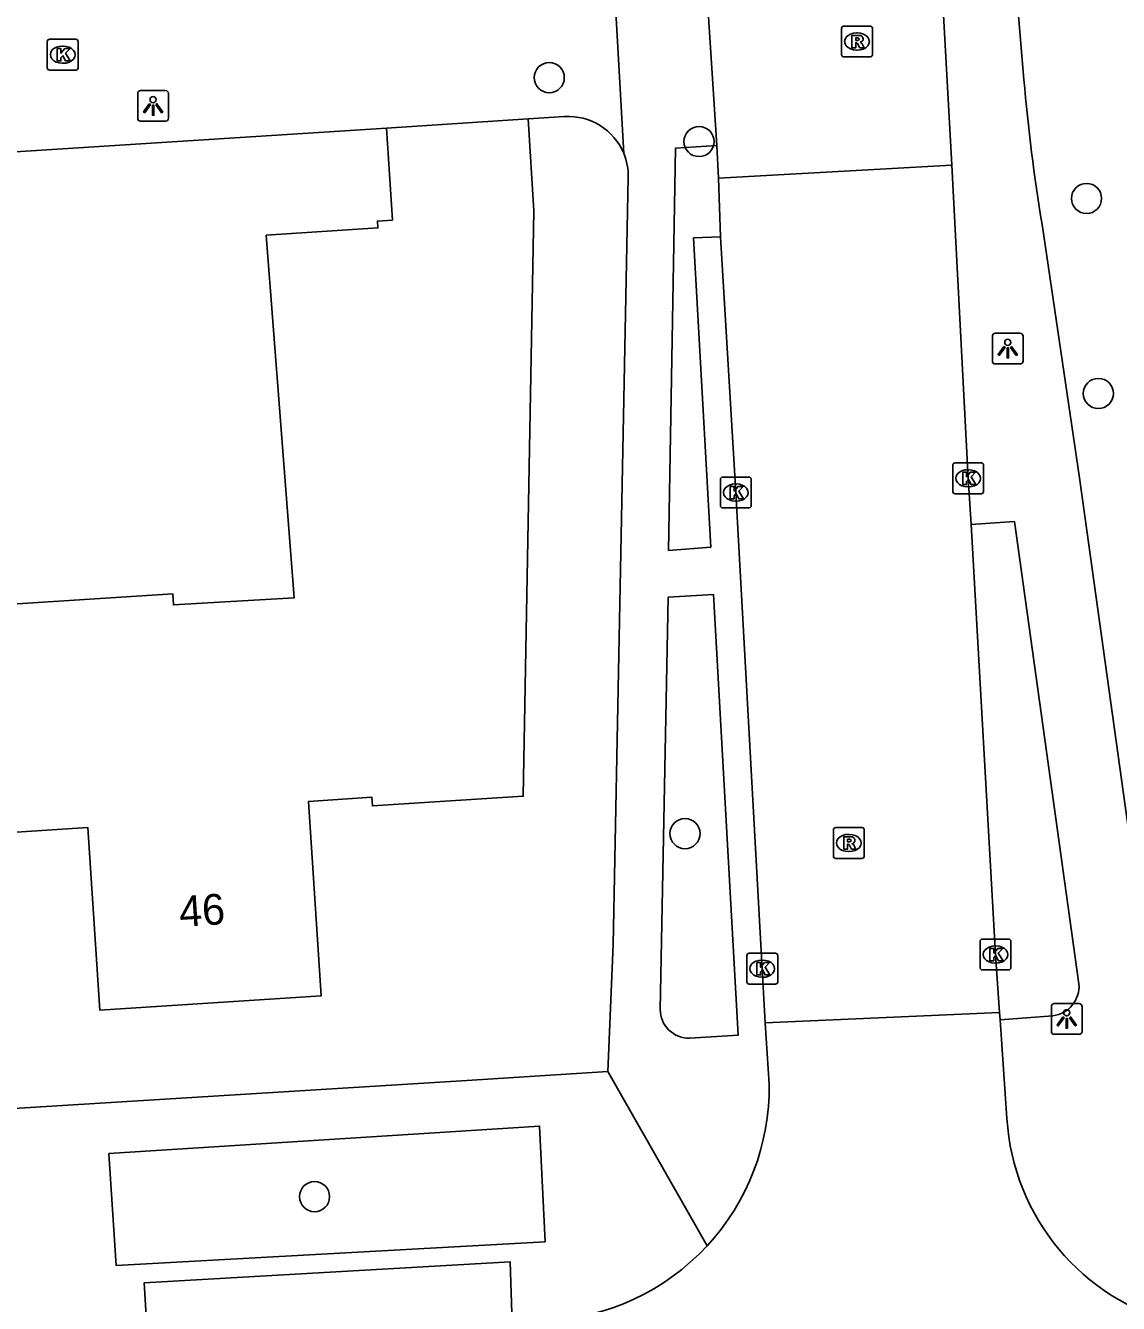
# Model space of a CAD drawing. Extents: x 159689 to 160786, y 387323 to 388339.
# Drawn here: x 160389.62 to 160425.07, y 388039.25 to 388080.72 of the extents above; entities that cross this region are included whole.
import ezdxf

# ---------------------------------------------------------------- set-up
doc = ezdxf.new("R2010")
doc.units = 0
for name, color, linetype in [('IMGEO_Boom', 7, 'Continuous'), ('IMGEO_Kolk', 7, 'Continuous'), ('IMGEO_Lichtpunt', 7, 'Continuous'), ('IMGEO_Muur', 7, 'Continuous'), ('IMGEO_Pand', 7, 'Continuous'), ('IMGEO_Pand_nummerreeks', 7, 'Continuous'), ('IMGEO_Rijbaan_lokaal_open', 7, 'Continuous'), ('IMGEO_Rioolput', 7, 'Continuous'), ('IMGEO_Voetpad_open', 7, 'Continuous')]:
    doc.layers.add(name, color=color, linetype=linetype)

msp = doc.modelspace()

# ---------------------------------------------------------------- linework, layer by layer
at = {"layer": 'IMGEO_Boom'}
for centre in [(160406.607, 388079.028), (160411.466, 388076.953), (160424.034, 388075.107), (160424.418, 388068.779), (160411.01, 388054.497), (160398.995, 388042.717)]:
    msp.add_circle(centre, 0.489, dxfattribs=at)
at = {"layer": 'IMGEO_Kolk'}
for p, q in [((160390.326, 388079.346), (160390.326, 388080.198)), ((160390.401, 388080.272), (160391.253, 388080.272)), ((160391.327, 388080.198), (160391.327, 388079.346)), ((160390.814, 388080.052), (160390.839, 388080.052)), ((160391.253, 388079.272), (160390.401, 388079.272)), ((160390.837, 388079.492), (160390.812, 388079.492)), ((160419.695, 388065.6), (160419.695, 388066.452)), ((160419.77, 388066.526), (160420.622, 388066.526)), ((160420.696, 388066.452), (160420.696, 388065.6)), ((160412.159, 388065.139), (160412.159, 388065.991)), ((160412.234, 388066.065), (160413.086, 388066.065)), ((160413.16, 388065.991), (160413.16, 388065.139)), ((160420.183, 388066.306), (160420.208, 388066.306)), ((160412.647, 388065.845), (160412.672, 388065.845)), ((160420.206, 388065.746), (160420.181, 388065.746)), ((160412.67, 388065.285), (160412.645, 388065.285)), ((160420.622, 388065.526), (160419.77, 388065.526)), ((160413.086, 388065.065), (160412.234, 388065.065)), ((160420.655, 388051.073), (160421.507, 388051.073)), ((160420.58, 388050.147), (160420.58, 388050.999)), ((160421.068, 388050.853), (160421.093, 388050.853)), ((160421.581, 388050.999), (160421.581, 388050.147)), ((160413.015, 388049.688), (160413.015, 388050.54)), ((160413.09, 388050.614), (160413.942, 388050.614)), ((160413.503, 388050.394), (160413.528, 388050.394)), ((160414.016, 388050.54), (160414.016, 388049.688)), ((160421.091, 388050.293), (160421.066, 388050.293)), ((160413.526, 388049.834), (160413.501, 388049.834)), ((160421.507, 388050.073), (160420.655, 388050.073)), ((160413.942, 388049.614), (160413.09, 388049.614))]:
    msp.add_line(p, q, dxfattribs=at)
for points in [[(160390.326, 388079.346), (160390.326, 388080.198)], [(160390.401, 388080.272), (160391.253, 388080.272)], [(160391.327, 388080.198), (160391.327, 388079.346)], [(160390.647, 388079.972), (160390.77, 388079.972), (160390.77, 388079.821), (160390.9, 388079.972), (160391.064, 388079.972), (160390.918, 388079.821), (160391.071, 388079.572), (160390.919, 388079.572), (160390.834, 388079.736), (160390.77, 388079.669), (160390.77, 388079.572), (160390.647, 388079.572), (160390.647, 388079.972)], [(160391.253, 388079.272), (160390.401, 388079.272)], [(160419.695, 388065.6), (160419.695, 388066.452)], [(160419.77, 388066.526), (160420.622, 388066.526)], [(160420.696, 388066.452), (160420.696, 388065.6)], [(160412.159, 388065.139), (160412.159, 388065.991)], [(160412.234, 388066.065), (160413.086, 388066.065)], [(160413.16, 388065.991), (160413.16, 388065.139)], [(160420.016, 388066.226), (160420.139, 388066.226), (160420.139, 388066.075), (160420.269, 388066.226), (160420.433, 388066.226), (160420.287, 388066.075), (160420.44, 388065.826), (160420.288, 388065.826), (160420.203, 388065.99), (160420.139, 388065.923), (160420.139, 388065.826), (160420.016, 388065.826), (160420.016, 388066.226)], [(160412.48, 388065.765), (160412.603, 388065.765), (160412.603, 388065.614), (160412.733, 388065.765), (160412.897, 388065.765), (160412.751, 388065.614), (160412.904, 388065.365), (160412.752, 388065.365), (160412.667, 388065.529), (160412.603, 388065.462), (160412.603, 388065.365), (160412.48, 388065.365), (160412.48, 388065.765)], [(160420.622, 388065.526), (160419.77, 388065.526)], [(160413.086, 388065.065), (160412.234, 388065.065)], [(160420.655, 388051.073), (160421.507, 388051.073)], [(160420.58, 388050.147), (160420.58, 388050.999)], [(160420.901, 388050.773), (160421.024, 388050.773), (160421.024, 388050.622), (160421.154, 388050.773), (160421.318, 388050.773), (160421.172, 388050.622), (160421.325, 388050.373), (160421.173, 388050.373), (160421.088, 388050.537), (160421.024, 388050.47), (160421.024, 388050.373), (160420.901, 388050.373), (160420.901, 388050.773)], [(160421.581, 388050.999), (160421.581, 388050.147)], [(160413.015, 388049.688), (160413.015, 388050.54)], [(160413.09, 388050.614), (160413.942, 388050.614)], [(160413.336, 388050.314), (160413.459, 388050.314), (160413.459, 388050.163), (160413.589, 388050.314), (160413.753, 388050.314), (160413.607, 388050.163), (160413.76, 388049.914), (160413.608, 388049.914), (160413.523, 388050.078), (160413.459, 388050.011), (160413.459, 388049.914), (160413.336, 388049.914), (160413.336, 388050.314)], [(160414.016, 388050.54), (160414.016, 388049.688)], [(160421.507, 388050.073), (160420.655, 388050.073)], [(160413.942, 388049.614), (160413.09, 388049.614)]]:
    msp.add_lwpolyline(points, dxfattribs=at)
for centre, start, end in [((160390.403, 388080.196), 91.552, 178.448), ((160390.403, 388080.196), 91.552, 178.448), ((160391.251, 388080.196), 1.552, 88.448), ((160391.251, 388080.196), 1.552, 88.448), ((160390.403, 388079.348), 181.552, 268.448), ((160390.403, 388079.348), 181.552, 268.448), ((160391.251, 388079.348), 271.552, 358.448), ((160391.251, 388079.348), 271.552, 358.448), ((160419.772, 388066.45), 91.552, 178.448), ((160419.772, 388066.45), 91.552, 178.448), ((160420.62, 388066.45), 1.552, 88.448), ((160420.62, 388066.45), 1.552, 88.448), ((160412.236, 388065.989), 91.552, 178.448), ((160412.236, 388065.989), 91.552, 178.448), ((160413.084, 388065.989), 1.552, 88.448), ((160413.084, 388065.989), 1.552, 88.448), ((160419.772, 388065.602), 181.552, 268.448), ((160419.772, 388065.602), 181.552, 268.448), ((160420.62, 388065.602), 271.552, 358.448), ((160420.62, 388065.602), 271.552, 358.448), ((160412.236, 388065.141), 181.552, 268.448), ((160412.236, 388065.141), 181.552, 268.448), ((160413.084, 388065.141), 271.552, 358.448), ((160413.084, 388065.141), 271.552, 358.448), ((160420.657, 388050.997), 91.552, 178.448), ((160420.657, 388050.997), 91.552, 178.448), ((160421.505, 388050.997), 1.552, 88.448), ((160421.505, 388050.997), 1.552, 88.448), ((160413.092, 388050.538), 91.552, 178.448), ((160413.092, 388050.538), 91.552, 178.448), ((160413.94, 388050.538), 1.552, 88.448), ((160413.94, 388050.538), 1.552, 88.448), ((160420.657, 388050.149), 181.552, 268.448), ((160420.657, 388050.149), 181.552, 268.448), ((160421.505, 388050.149), 271.552, 358.448), ((160421.505, 388050.149), 271.552, 358.448), ((160413.092, 388049.69), 181.552, 268.448), ((160413.092, 388049.69), 181.552, 268.448), ((160413.94, 388049.69), 271.552, 358.448), ((160413.94, 388049.69), 271.552, 358.448)]:
    msp.add_arc(centre, 0.0765, start, end, dxfattribs=at)
for centre, major_axis, ratio, start_param, end_param in [((160390.813, 388079.772), (-0.387, 0.002), 0.722429, 4.712389, 7.853982), ((160390.838, 388079.772), (-0.39, 0.002), 0.717154, 1.570796, 4.712389), ((160420.182, 388066.026), (-0.387, 0.002), 0.722429, 4.712389, 7.853982), ((160420.207, 388066.026), (-0.39, 0.002), 0.717154, 1.570796, 4.712389), ((160412.646, 388065.565), (-0.387, 0.002), 0.722429, 4.712389, 7.853982), ((160412.671, 388065.565), (-0.39, 0.002), 0.717154, 1.570796, 4.712389), ((160421.067, 388050.573), (-0.387, 0.002), 0.722429, 4.712389, 7.853982), ((160421.092, 388050.573), (-0.39, 0.002), 0.717154, 1.570796, 4.712389), ((160413.502, 388050.114), (-0.387, 0.002), 0.722429, 4.712389, 7.853982), ((160413.527, 388050.114), (-0.39, 0.002), 0.717154, 1.570796, 4.712389)]:
    msp.add_ellipse(centre, major_axis=major_axis, ratio=ratio, start_param=start_param, end_param=end_param, dxfattribs=at)
at = {"layer": 'IMGEO_Lichtpunt'}
for p, q in [((160393.26, 388078.515), (160393.26, 388077.708)), ((160393.26, 388078.515), (160393.26, 388077.708)), ((160394.162, 388078.61), (160393.354, 388078.61)), ((160394.162, 388078.61), (160393.354, 388078.61)), ((160394.256, 388077.708), (160394.256, 388078.515)), ((160394.256, 388077.708), (160394.256, 388078.515)), ((160393.354, 388077.614), (160394.162, 388077.614)), ((160393.354, 388077.614), (160394.162, 388077.614)), ((160420.98, 388070.639), (160420.98, 388069.832)), ((160420.98, 388070.639), (160420.98, 388069.832)), ((160421.882, 388070.734), (160421.074, 388070.734)), ((160421.882, 388070.734), (160421.074, 388070.734)), ((160421.976, 388069.832), (160421.976, 388070.639)), ((160421.976, 388069.832), (160421.976, 388070.639)), ((160421.074, 388069.738), (160421.882, 388069.738)), ((160421.074, 388069.738), (160421.882, 388069.738)), ((160423.795, 388048.98), (160422.987, 388048.98)), ((160423.795, 388048.98), (160422.987, 388048.98)), ((160422.893, 388048.885), (160422.893, 388048.078)), ((160422.893, 388048.885), (160422.893, 388048.078)), ((160423.889, 388048.078), (160423.889, 388048.885)), ((160423.889, 388048.078), (160423.889, 388048.885)), ((160422.987, 388047.984), (160423.795, 388047.984)), ((160422.987, 388047.984), (160423.795, 388047.984))]:
    msp.add_line(p, q, dxfattribs=at)
for points in [[(160393.634, 388078.179), (160393.673, 388078.151), (160393.485, 388077.889), (160393.447, 388077.916), (160393.634, 388078.179)], [(160393.736, 388078.131), (160393.783, 388078.131), (160393.783, 388077.809), (160393.736, 388077.809), (160393.736, 388078.131)], [(160393.846, 388078.151), (160393.884, 388078.178), (160394.071, 388077.916), (160394.032, 388077.888), (160393.846, 388078.151)], [(160421.354, 388070.303), (160421.393, 388070.275), (160421.205, 388070.013), (160421.167, 388070.04), (160421.354, 388070.303)], [(160421.456, 388070.255), (160421.503, 388070.255), (160421.503, 388069.933), (160421.456, 388069.933), (160421.456, 388070.255)], [(160421.566, 388070.275), (160421.604, 388070.302), (160421.791, 388070.04), (160421.752, 388070.012), (160421.566, 388070.275)], [(160423.267, 388048.549), (160423.306, 388048.521), (160423.118, 388048.259), (160423.08, 388048.286), (160423.267, 388048.549)], [(160423.369, 388048.501), (160423.416, 388048.501), (160423.416, 388048.179), (160423.369, 388048.179), (160423.369, 388048.501)], [(160423.479, 388048.521), (160423.517, 388048.548), (160423.704, 388048.286), (160423.665, 388048.258), (160423.479, 388048.521)]]:
    msp.add_lwpolyline(points, dxfattribs=at)
for centre in [(160393.759, 388078.313), (160421.479, 388070.437), (160423.392, 388048.683)]:
    msp.add_circle(centre, 0.0994, dxfattribs=at)
for centre, start, end in [((160393.354, 388078.515), 90, 180), ((160393.354, 388078.515), 90, 180), ((160394.162, 388078.515), 0, 90), ((160394.162, 388078.515), 0, 90), ((160393.354, 388077.708), 180, 270), ((160393.354, 388077.708), 180, 270), ((160394.162, 388077.708), 270, 0), ((160394.162, 388077.708), 270, 360), ((160421.074, 388070.639), 90, 180), ((160421.074, 388070.639), 90, 180), ((160421.882, 388070.639), 0, 90), ((160421.882, 388070.639), 0, 90), ((160421.074, 388069.832), 180, 270), ((160421.074, 388069.832), 180, 270), ((160421.882, 388069.832), 270, 0), ((160421.882, 388069.832), 270, 360), ((160422.987, 388048.885), 90, 180), ((160422.987, 388048.885), 90, 180), ((160423.795, 388048.885), 0, 90), ((160423.795, 388048.885), 0, 90), ((160422.987, 388048.078), 180, 270), ((160422.987, 388048.078), 180, 270), ((160423.795, 388048.078), 270, 0), ((160423.795, 388048.078), 270, 360)]:
    msp.add_arc(centre, 0.0946, start, end, dxfattribs=at)
at = {"layer": 'IMGEO_Muur'}
msp.add_lwpolyline([(160401.328, 388077.391), (160387.586, 388076.507)], dxfattribs=at)
at = {"layer": 'IMGEO_Pand'}
for points in [[(160388.645, 388054.5), (160391.644, 388054.695), (160392.028, 388048.772), (160399.212, 388049.238), (160398.803, 388055.542), (160400.852, 388055.68), (160400.871, 388055.394), (160405.766, 388055.711), (160406.111, 388074.703), (160405.918, 388077.686)], [(160401.328, 388077.391), (160405.918, 388077.686)], [(160401.328, 388077.391), (160401.521, 388074.405), (160401.034, 388074.373), (160401.048, 388074.15), (160397.429, 388073.915), (160398.337, 388062.149), (160394.418, 388061.917), (160394.395, 388062.278), (160388.165, 388061.874)]]:
    msp.add_lwpolyline(points, dxfattribs=at)
at = {"layer": 'IMGEO_Rijbaan_lokaal_open'}
for points in [[(160418.996, 388088.28), (160419.662, 388076.191)], [(160412.04, 388076.822), (160411.328, 388087.857)], [(160412.095, 388075.767), (160412.04, 388076.822)], [(160412.095, 388075.767), (160419.662, 388076.191)], [(160419.662, 388076.191), (160420.196, 388066.026), (160420.296, 388064.531)], [(160412.164, 388073.862), (160412.095, 388075.767)], [(160413.614, 388048.354), (160413.516, 388050.114), (160412.66, 388065.565), (160412.164, 388073.862)], [(160420.296, 388064.531), (160421.081, 388050.573), (160421.21, 388048.692)], [(160413.614, 388048.354), (160421.21, 388048.692)], [(160421.21, 388048.692), (160421.23, 388048.458)], [(160413.74, 388046.362), (160413.614, 388048.354)], [(160421.23, 388048.458), (160421.451, 388045.252)]]:
    msp.add_lwpolyline(points, dxfattribs=at)
for centre, radius, start, end in [((160406.155, 388046.267), 7.586, 317.2472, 0.7144), ((160428.752, 388045.697), 7.314, 183.4888, 256.0715), ((160406.155, 388046.271), 7.588, 272.5967, 317.2244)]:
    msp.add_arc(centre, radius, start, end, dxfattribs=at)
at = {"layer": 'IMGEO_Rioolput'}
for p, q in [((160416.088, 388079.772), (160416.088, 388080.624)), ((160416.163, 388080.698), (160417.015, 388080.698)), ((160417.089, 388080.624), (160417.089, 388079.772)), ((160416.576, 388080.478), (160416.601, 388080.478)), ((160417.015, 388079.698), (160416.163, 388079.698)), ((160416.599, 388079.918), (160416.574, 388079.918)), ((160415.823, 388053.767), (160415.823, 388054.619)), ((160415.898, 388054.693), (160416.75, 388054.693)), ((160416.311, 388054.473), (160416.336, 388054.473)), ((160416.824, 388054.619), (160416.824, 388053.767)), ((160416.75, 388053.693), (160415.898, 388053.693)), ((160416.334, 388053.913), (160416.309, 388053.913))]:
    msp.add_line(p, q, dxfattribs=at)
for points in [[(160416.088, 388079.772), (160416.088, 388080.624)], [(160416.163, 388080.698), (160417.015, 388080.698)], [(160417.089, 388080.624), (160417.089, 388079.772)], [(160416.677, 388080.396), (160416.425, 388080.398), (160416.425, 388079.998)], [(160416.425, 388079.998), (160416.549, 388079.998), (160416.549, 388080.16), (160416.56, 388080.16)], [(160416.603, 388080.317), (160416.549, 388080.317), (160416.549, 388080.236)], [(160416.549, 388080.236), (160416.601, 388080.236)], [(160416.607, 388080.131), (160416.678, 388079.998), (160416.818, 388079.998), (160416.753, 388080.124)], [(160417.015, 388079.698), (160416.163, 388079.698)], [(160415.823, 388053.767), (160415.823, 388054.619)], [(160415.898, 388054.693), (160416.75, 388054.693)], [(160416.412, 388054.391), (160416.16, 388054.393), (160416.16, 388053.993)], [(160416.824, 388054.619), (160416.824, 388053.767)], [(160416.16, 388053.993), (160416.284, 388053.993), (160416.284, 388054.155), (160416.295, 388054.155)], [(160416.338, 388054.312), (160416.284, 388054.312), (160416.284, 388054.231)], [(160416.284, 388054.231), (160416.336, 388054.231)], [(160416.342, 388054.126), (160416.413, 388053.993), (160416.553, 388053.993), (160416.488, 388054.119)], [(160416.75, 388053.693), (160415.898, 388053.693)]]:
    msp.add_lwpolyline(points, dxfattribs=at)
for centre, radius, start, end in [((160416.165, 388080.622), 0.0765, 91.552, 178.448), ((160416.165, 388080.622), 0.0765, 91.552, 178.448), ((160417.013, 388080.622), 0.0765, 1.552, 88.448), ((160417.013, 388080.622), 0.0765, 1.552, 88.448), ((160416.559, 388080.107), 0.0533, 26.0293, 88.6989), ((160416.585, 388080.425), 0.19, 274.7715, 282.9687), ((160416.609, 388080.221), 0.0964, 77.0061, 93.1865), ((160416.623, 388080.278), 0.0378, 276.6634, 79.6772), ((160416.676, 388080.286), 0.109, 350.3612, 89.416), ((160416.674, 388080.286), 0.112, 277.5842, 350.9817), ((160416.658, 388080.071), 0.108, 29.5134, 73.7905), ((160416.165, 388079.774), 0.0765, 181.552, 268.448), ((160416.165, 388079.774), 0.0765, 181.552, 268.448), ((160417.013, 388079.774), 0.0765, 271.552, 358.448), ((160417.013, 388079.774), 0.0765, 271.552, 358.448), ((160415.9, 388054.617), 0.0765, 91.552, 178.448), ((160415.9, 388054.617), 0.0765, 91.552, 178.448), ((160416.411, 388054.281), 0.109, 350.3612, 89.416), ((160416.748, 388054.617), 0.0765, 1.552, 88.448), ((160416.748, 388054.617), 0.0765, 1.552, 88.448), ((160416.294, 388054.102), 0.0533, 26.0293, 88.6989), ((160416.32, 388054.42), 0.19, 274.7715, 282.9687), ((160416.344, 388054.216), 0.0964, 77.0061, 93.1865), ((160416.358, 388054.273), 0.0378, 276.6634, 79.6772), ((160416.409, 388054.281), 0.112, 277.5842, 350.9817), ((160416.393, 388054.066), 0.108, 29.5134, 73.7905), ((160415.9, 388053.769), 0.0765, 181.552, 268.448), ((160415.9, 388053.769), 0.0765, 181.552, 268.448), ((160416.748, 388053.769), 0.0765, 271.552, 358.448), ((160416.748, 388053.769), 0.0765, 271.552, 358.448)]:
    msp.add_arc(centre, radius, start, end, dxfattribs=at)
for centre, major_axis, ratio, start_param, end_param in [((160416.575, 388080.198), (-0.387, 0.002), 0.722429, 4.712389, 7.853982), ((160416.6, 388080.198), (-0.39, 0.002), 0.717154, 1.570796, 4.712389), ((160416.31, 388054.193), (-0.387, 0.002), 0.722429, 4.712389, 7.853982), ((160416.335, 388054.193), (-0.39, 0.002), 0.717154, 1.570796, 4.712389)]:
    msp.add_ellipse(centre, major_axis=major_axis, ratio=ratio, start_param=start_param, end_param=end_param, dxfattribs=at)
at = {"layer": 'IMGEO_Voetpad_open'}
for points in [[(160422.005, 388078.968), (160421.42, 388085.954), (160420.315, 388103.525), (160417.998, 388139.685), (160417.37, 388139.651), (160415.251, 388173.618), (160413.953, 388194.43), (160413.831, 388196.212), (160413.567, 388196.193), (160413.413, 388197.962), (160413.7, 388197.984), (160412.57, 388215.939), (160415.184, 388216.063), (160417.032, 388219.3), (160414.733, 388223.189), (160414.31, 388225.228)], [(160408.522, 388085.565), (160409.022, 388076.571)], [(160405.918, 388077.686), (160407.105, 388077.763)], [(160387.586, 388076.507), (160401.328, 388077.391)], [(160412.164, 388073.862), (160411.287, 388073.824), (160411.853, 388063.795), (160410.477, 388063.688), (160410.707, 388076.741), (160412.04, 388076.822)], [(160409.171, 388075.783), (160408.675, 388050.897), (160408.512, 388046.783)], [(160426.185, 388048.947), (160423.802, 388066.044), (160422.593, 388074.262)], [(160420.296, 388064.531), (160421.699, 388064.62), (160423.789, 388049.618)], [(160410.468, 388062.17), (160411.931, 388062.258), (160412.729, 388047.953), (160411.165, 388047.863)], [(160410.206, 388048.792), (160410.468, 388062.17)], [(160422.94, 388048.588), (160421.23, 388048.458)], [(160408.512, 388046.783), (160403.938, 388046.483), (160358.629, 388043.683), (160358.595, 388043.68)], [(160408.512, 388046.783), (160411.725, 388041.118)], [(160392.324, 388044.121), (160406.295, 388045.008), (160406.474, 388041.252), (160392.559, 388040.486), (160392.324, 388044.121)], [(160393.585, 388037.959), (160393.466, 388039.92), (160405.338, 388040.604), (160405.407, 388038.606)]]:
    msp.add_lwpolyline(points, dxfattribs=at)
for centre, radius, start, end in [((160480.171, 388083.846), 58.37, 184.79374, 189.4503), ((160407.23, 388075.826), 1.941, 22.5745, 93.6784), ((160407.248, 388075.828), 1.923, 358.6738, 22.741), ((160422.824, 388049.548), 0.967, 276.8631, 4.1413), ((160411.129, 388048.785), 0.923, 179.5789, 272.2418)]:
    msp.add_arc(centre, radius, start, end, dxfattribs=at)

# ---------------------------------------------------------------- texts
at = {"layer": 'IMGEO_Pand_nummerreeks'}
msp.add_text('46', height=1, rotation=3.7114, dxfattribs=at).set_placement((160394.632, 388051.467))

doc.saveas('drawing.dxf')
